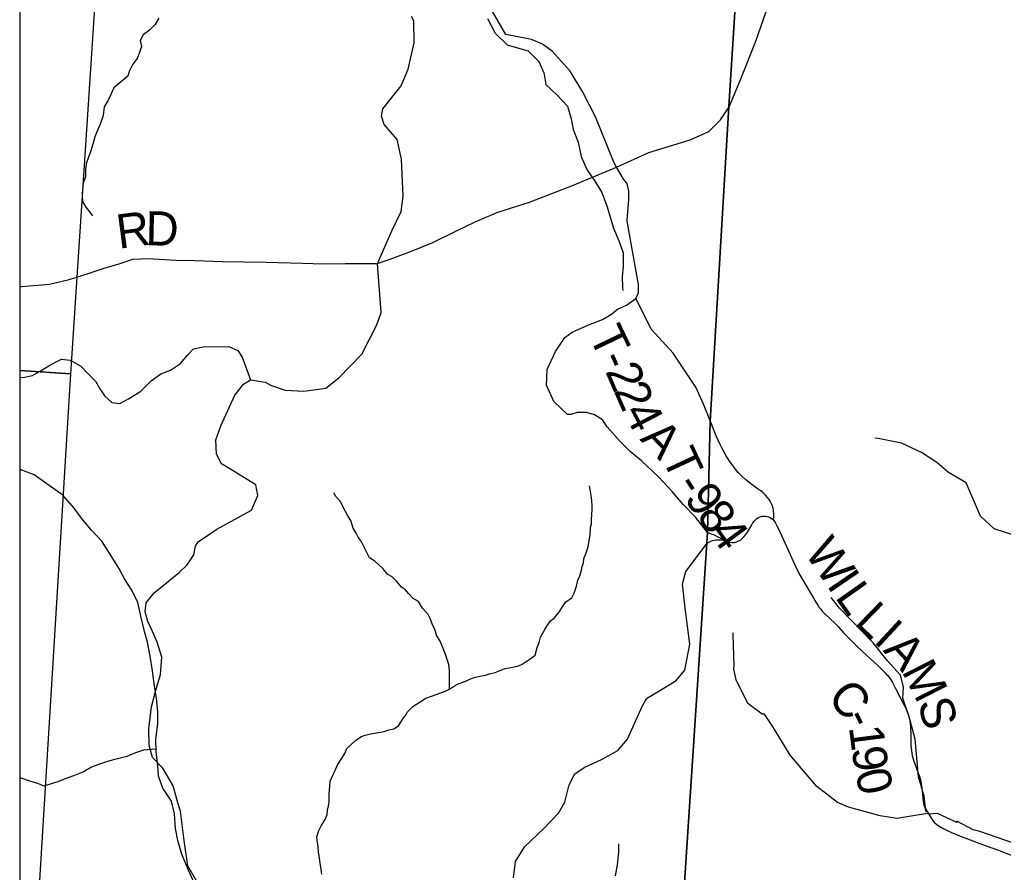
# Model space of a CAD drawing. Extents: x 396.2 to 468.4, y 232.6 to 279.1.
# Drawn here: x 413.851 to 415.485, y 265.724 to 267.141 of the extents above; entities that cross this region are included whole.
import ezdxf

# ---------------------------------------------------------------- set-up
doc = ezdxf.new("R2010")
doc.units = 0
for name, color, linetype in [('Default', 7, 'Continuous'), ('GM_X_County_Road', 7, 'Continuous'), ('GM_X_County_Road_Text', 7, 'Continuous'), ('GM_X_Minor_River', 7, 'Continuous'), ('GM_X_Township_Road', 7, 'Continuous'), ('GM_X_Township_Road_Text', 7, 'Continuous'), ('SH_Cut_Line', 7, 'Continuous'), ('TX_P_1', 7, 'Continuous')]:
    doc.layers.add(name, color=color, linetype=linetype)

msp = doc.modelspace()

# ---------------------------------------------------------------- linework, layer by layer
at = {"layer": 'Default'}
for points in [[(413.8513, 270.6726), (413.8513, 264.4868), (414.0592, 264.474), (414.3542, 264.4559), (414.8754, 264.4239), (414.9163, 265.108), (414.9927, 266.2714), (414.9935, 266.2891), (414.9982, 266.4735), (415.0293, 266.9964), (415.0582, 267.4588), (415.0934, 268.0402), (415.1765, 269.4523), (415.2459, 270.5284), (415.2492, 270.5871), (414.466, 270.6401), (414.1359, 270.6553), (413.8849, 270.6706)], [(413.8513, 267.5757), (413.8513, 266.5578), (413.936, 266.5526), (414.0029, 267.5669)], [(413.8513, 266.5578), (413.8513, 265.5215), (413.8731, 265.5201), (413.936, 266.5526)]]:
    msp.add_lwpolyline(points, close=True, dxfattribs=at)
msp.add_lwpolyline([(415.0582, 267.4588), (415.0293, 266.9964), (414.9982, 266.4735), (414.9935, 266.2891), (414.9927, 266.2714), (414.9163, 265.108), (414.8754, 264.4239), (414.8684, 264.3083), (415.3533, 264.289), (416.1109, 264.2582), (419.0235, 264.2582)], dxfattribs=at)
at = {"layer": 'GM_X_County_Road'}
for points in [[(415.0296, 266.9959), (415.0478, 267.0401), (415.0738, 267.1051), (415.0998, 267.1803), (415.1125, 267.2219), (415.1305, 267.2884), (415.1498, 267.3647), (415.1557, 267.3857), (415.1612, 267.4041), (415.1697, 267.4308), (415.1742, 267.4438)], [(414.3313, 266.5246), (414.36, 266.5288), (414.3813, 266.5457), (414.4194, 266.5849), (414.4444, 266.6338), (414.4517, 266.6543), (414.4457, 266.736), (414.4699, 266.7909), (414.4849, 266.8223), (414.4884, 266.8474), (414.4857, 266.9093), (414.478, 266.942), (414.4565, 266.9668), (414.4524, 266.9805), (414.4543, 266.9926), (414.4849, 267.0308), (414.4967, 267.0587), (414.5067, 267.1024), (414.5058, 267.1388), (414.5019, 267.1464)], [(414.4457, 266.736), (414.4692, 266.744), (414.5018, 266.756), (414.5373, 266.7706), (414.5788, 266.7909), (414.6068, 266.8044), (414.6457, 266.8209), (414.6979, 266.8375), (414.7694, 266.8652), (414.8389, 266.8944), (414.8427, 266.8961), (414.896, 266.9201), (414.9649, 266.9411), (414.9956, 266.9549), (415.0152, 266.9743), (415.0296, 266.9959)], [(413.8513, 266.6975), (413.8543, 266.6976), (413.9006, 266.7016), (413.9333, 266.7094), (413.9648, 266.7191), (413.9918, 266.728), (414.018, 266.7355), (414.0393, 266.743), (414.0647, 266.744), (414.1105, 266.7415), (414.142, 266.7409), (414.1875, 266.7388), (414.2607, 266.7377), (414.3202, 266.7362), (414.3562, 266.7353), (414.3926, 266.7359), (414.4135, 266.7357), (414.4457, 266.736)], [(414.1453, 265.7087), (414.1306, 265.7346), (414.1244, 265.7768), (414.1183, 265.8255), (414.1142, 265.8395), (414.106, 265.8677), (414.0891, 265.897), (414.0721, 265.9149), (414.0665, 265.9351), (414.0656, 265.9625), (414.0703, 265.9989), (414.0777, 266.0266), (414.085, 266.0527), (414.0875, 266.0816), (414.0796, 266.1067), (414.0703, 266.128), (414.0643, 266.1409), (414.0595, 266.1569), (414.0614, 266.1717), (414.0744, 266.1884), (414.095, 266.2053), (414.1167, 266.2227), (414.1297, 266.2348), (414.1408, 266.2514), (414.1431, 266.2659), (414.1477, 266.2731), (414.1787, 266.2941), (414.2363, 266.3259), (414.2468, 266.3503), (414.2437, 266.3681), (414.2002, 266.3945), (414.1865, 266.4028), (414.1781, 266.4187), (414.1772, 266.4426), (414.1855, 266.4662), (414.2084, 266.5172), (414.2231, 266.5351), (414.2348, 266.5424), (414.2588, 266.5387), (414.2694, 266.5331), (414.2925, 266.525), (414.3234, 266.5235), (414.3313, 266.5246)], [(414.9929, 266.2709), (414.9949, 266.2722), (414.9967, 266.2733), (414.9991, 266.2744), (415.0019, 266.2753), (415.0049, 266.276), (415.0075, 266.2764), (415.0103, 266.2766), (415.0129, 266.2766), (415.016, 266.2764), (415.0196, 266.2757), (415.0304, 266.2729), (415.0341, 266.2722), (415.0367, 266.2721), (415.0385, 266.2723), (415.0409, 266.2728), (415.0434, 266.2735), (415.0457, 266.2746), (415.0484, 266.2762), (415.0509, 266.2782), (415.0539, 266.2813), (415.0567, 266.2847), (415.0599, 266.2893), (415.0671, 266.3014), (415.0689, 266.3045), (415.0709, 266.3074), (415.0731, 266.3098), (415.0756, 266.3118), (415.0782, 266.3134), (415.0812, 266.3148), (415.0842, 266.3156), (415.087, 266.316), (415.0897, 266.3158), (415.0925, 266.3155), (415.0952, 266.3146), (415.0983, 266.3133), (415.101, 266.3115), (415.103, 266.3096), (415.105, 266.307), (415.1068, 266.304), (415.1089, 266.2998), (415.1113, 266.295), (415.1142, 266.2886), (415.1309, 266.2519), (415.1383, 266.2361), (415.1467, 266.2188), (415.1618, 266.1927), (415.1738, 266.1729), (415.1769, 266.1678), (415.1793, 266.1643), (415.1817, 266.1611), (415.1843, 266.1578), (415.1871, 266.155), (415.2059, 266.1372), (415.2084, 266.1349), (415.2112, 266.1321), (415.2136, 266.1294), (415.2203, 266.1216), (415.2432, 266.0984), (415.2643, 266.0788), (415.2752, 266.0688), (415.2823, 266.0619), (415.2889, 266.0555), (415.2917, 266.0524), (415.2936, 266.0504), (415.2955, 266.048), (415.2982, 266.0441), (415.3008, 266.0397), (415.3031, 266.0352), (415.3054, 266.0305), (415.3126, 266.0167), (415.3201, 266.002), (415.3228, 265.9965), (415.3253, 265.9905), (415.3269, 265.9866), (415.328, 265.983), (415.3289, 265.9789), (415.3297, 265.9749), (415.3302, 265.9705), (415.3306, 265.9657), (415.331, 265.9604), (415.3313, 265.9553), (415.3314, 265.9498), (415.3314, 265.9392), (415.3315, 265.9343), (415.3318, 265.9302), (415.3323, 265.9263), (415.3329, 265.9221), (415.3337, 265.9181), (415.3346, 265.9143), (415.3357, 265.9102), (415.3367, 265.907), (415.3378, 265.904), (415.3437, 265.8885), (415.345, 265.885), (415.3461, 265.8817), (415.3472, 265.878), (415.348, 265.8746), (415.3487, 265.8711), (415.3493, 265.8677), (415.3497, 265.8644), (415.3513, 265.8471), (415.3517, 265.8424), (415.3524, 265.839), (415.3532, 265.8358), (415.3543, 265.8329), (415.3559, 265.8294), (415.3654, 265.8134), (415.3679, 265.8099), (415.3708, 265.8063), (415.3738, 265.8039), (415.3765, 265.802), (415.3796, 265.8001), (415.385, 265.797), (415.3916, 265.7937), (415.3989, 265.7903), (415.4123, 265.7847), (415.4549, 265.7687), (415.4771, 265.7607), (415.4992, 265.7518)], [(414.9937, 266.2885), (414.9968, 266.2875), (415, 266.2865), (415.0033, 266.2852), (415.0061, 266.284), (415.011, 266.2816), (415.0157, 266.2791), (415.0173, 266.278), (415.0185, 266.2769), (415.0196, 266.2757)]]:
    msp.add_lwpolyline(points, dxfattribs=at)
at = {"layer": 'GM_X_Minor_River'}
for points in [[(414.0822, 267.1437), (414.0765, 267.1327), (414.0667, 267.1236), (414.0565, 267.1157), (414.0512, 267.1062), (414.0538, 267.0963), (414.0504, 267.0865), (414.0463, 267.0766), (414.0395, 267.0668), (414.0334, 267.0546), (414.0312, 267.047)], [(414.7221, 267.0531), (414.7143, 267.071), (414.6962, 267.0885), (414.6788, 267.0938), (414.6614, 267.0984), (414.6417, 267.1181), (414.6289, 267.1424)], [(414.7221, 267.0531), (414.7251, 267.0332), (414.744, 267.0157), (414.7614, 266.9974), (414.7675, 266.9761), (414.7705, 266.9586), (414.7788, 266.9373), (414.784, 266.9137), (414.7931, 266.8917), (414.8074, 266.8711), (414.818, 266.8536), (414.8271, 266.83), (414.8376, 266.7943), (414.8467, 266.7722), (414.8535, 266.7532), (414.8534, 266.7312), (414.8518, 266.7137), (414.8526, 266.6963), (414.8533, 266.6909)], [(414.0312, 267.047), (414.0075, 267.0278), (414.0026, 267.0164), (413.998, 267.0062), (413.9919, 266.996), (413.9897, 266.9816), (413.9851, 266.9672), (413.9798, 266.9558), (413.976, 266.946), (413.9729, 266.9338), (413.9695, 266.9232), (413.9657, 266.9122), (413.9619, 266.9016), (413.9608, 266.8914), (413.9604, 266.8793), (413.957, 266.8698), (413.9555, 266.8592), (413.9551, 266.8497), (413.9554, 266.8387), (413.9611, 266.8292), (413.9687, 266.8194), (413.9721, 266.8152)], [(415.5346, 266.274), (415.4698, 266.2947), (415.447, 266.3159), (415.423, 266.3713), (415.3941, 266.3886), (415.3745, 266.4051), (415.3493, 266.4215), (415.3158, 266.437), (415.2771, 266.4447), (415.2714, 266.4453)], [(414.1415, 265.7055), (414.131, 265.7284), (414.1205, 265.7543), (414.1138, 265.7771), (414.1101, 265.7968), (414.1087, 265.8212), (414.1035, 265.8424), (414.0892, 265.8638), (414.0817, 265.8836), (414.081, 265.901), (414.0781, 265.9246), (414.0774, 265.9451), (414.0806, 265.9709), (414.0806, 265.9899), (414.0785, 266.0134), (414.0755, 266.0332), (414.0718, 266.059), (414.0682, 266.0834), (414.0637, 266.1062), (414.0585, 266.1244), (414.0533, 266.1472), (414.0473, 266.1723), (414.0376, 266.1929), (414.0255, 266.2119), (414.0158, 266.2294), (414.003, 266.25), (413.9879, 266.2744), (413.9706, 266.2927), (413.9555, 266.3102), (413.9419, 266.3293), (413.9231, 266.3507), (413.9004, 266.3667), (413.8755, 266.3843), (413.852, 266.3935), (413.8513, 266.3939)], [(414.7909, 266.2522), (414.7933, 266.2582), (414.7953, 266.265), (414.797, 266.2753), (414.7986, 266.284), (414.7996, 266.2969), (414.8008, 266.303), (414.8009, 266.311), (414.8014, 266.3182), (414.802, 266.3269), (414.8021, 266.333), (414.8014, 266.3421), (414.8004, 266.3501), (414.7987, 266.3601), (414.7978, 266.3661)], [(414.5652, 266.0286), (414.5653, 266.059), (414.5639, 266.0693), (414.5606, 266.0792), (414.5585, 266.0861), (414.5548, 266.0957), (414.5497, 266.1079), (414.5438, 266.1179), (414.5409, 266.1282), (414.5376, 266.1343), (414.5328, 266.1458), (414.5299, 266.1527), (414.5202, 266.1627), (414.5135, 266.1739), (414.5048, 266.1789), (414.497, 266.1871), (414.4921, 266.1932), (414.4854, 266.1979), (414.4775, 266.2075), (414.4697, 266.2149), (414.4629, 266.2191), (414.4547, 266.2288), (414.4412, 266.2408), (414.4322, 266.2466), (414.4256, 266.2597), (414.4182, 266.2742), (414.4133, 266.2811), (414.4104, 266.2876), (414.4052, 266.2961), (414.4012, 266.3087), (414.3964, 266.3164), (414.3924, 266.3237), (414.389, 266.3298), (414.3843, 266.3402), (414.3764, 266.3486), (414.3728, 266.3544)], [(414.3533, 265.7207), (414.3523, 265.7291), (414.3506, 265.7386), (414.3492, 265.7481), (414.3478, 265.7573), (414.3468, 265.7672), (414.3454, 265.7763), (414.3448, 265.7832), (414.3484, 265.7934), (414.3523, 265.8013), (414.3585, 265.8115), (414.3621, 265.8198), (414.3626, 265.8274), (414.3642, 265.8342), (414.3654, 265.8407), (414.3652, 265.8471), (414.3653, 265.854), (414.3662, 265.8677), (414.3671, 265.8753), (414.3722, 265.8866), (414.3754, 265.8934), (414.379, 265.9028), (414.3863, 265.9138), (414.3914, 265.9217), (414.3946, 265.9296), (414.4096, 265.9438), (414.4188, 265.9498), (414.4253, 265.952), (414.4341, 265.9541), (414.444, 265.9559), (414.4569, 265.9579), (414.4642, 265.9605), (414.4726, 265.9623), (414.4806, 265.9675), (414.4869, 265.978), (414.4919, 265.9848), (414.4954, 265.9908), (414.5043, 265.9994), (414.5166, 266.0072), (414.5258, 266.0136), (414.5354, 266.0165), (414.5445, 266.0201), (414.5579, 266.0249), (414.5652, 266.0286), (414.5717, 266.0326), (414.5794, 266.0371), (414.5889, 266.0407), (414.6015, 266.0459), (414.6084, 266.0484), (414.6157, 266.0502), (414.6248, 266.0516), (414.6317, 266.0538), (414.6408, 266.0563), (414.6492, 266.0596), (414.6573, 266.0625), (414.6645, 266.0639), (414.6725, 266.0653), (414.6797, 266.0671), (414.6859, 266.0697), (414.7008, 266.0801), (414.7074, 266.0846), (414.711, 266.0974), (414.7142, 266.1061), (414.7162, 266.1149), (414.7232, 266.1262), (414.7267, 266.133), (414.733, 266.142), (414.7391, 266.1465), (414.7465, 266.1555), (414.7542, 266.1668), (414.7585, 266.1735), (414.7681, 266.1802), (414.7724, 266.1878), (414.776, 266.1995), (414.7785, 266.2094), (414.7816, 266.2169), (414.7844, 266.226), (414.7853, 266.2321), (414.7877, 266.2381), (414.7885, 266.2457), (414.7909, 266.2522)], [(415.3571, 265.8239), (415.356, 265.826), (415.3537, 265.8507), (415.3441, 265.8829), (415.3384, 265.945), (415.3286, 265.9825), (415.3178, 266.0136), (415.3191, 266.0325), (415.3144, 266.0517), (415.2925, 266.0755), (415.2688, 266.1052), (415.2127, 266.1631), (415.1993, 266.1807)], [(415.5036, 265.7721), (415.4457, 265.7917), (415.4348, 265.7944), (415.4076, 265.8091), (415.4076, 265.8069), (415.3758, 265.8216), (415.3614, 265.8208), (415.3588, 265.8216), (415.3081, 265.8135), (415.2802, 265.818), (415.2276, 265.8323), (415.2098, 265.8402), (415.175, 265.8664), (415.1307, 265.9187), (415.1027, 265.9654), (415.0883, 265.9866), (415.0842, 265.987), (415.0653, 266.0014), (415.0607, 266.0044), (415.041, 266.0439), (415.0376, 266.0622), (415.038, 266.0671), (415.0361, 266.1184), (415.036, 266.1222)], [(414.078, 265.9284), (414.0567, 265.9269), (414.0435, 265.9228), (414.0294, 265.9164), (414.0162, 265.913), (414.0048, 265.9103), (413.9939, 265.907), (413.9825, 265.9032), (413.9708, 265.8986), (413.9575, 265.8911), (413.9408, 265.8843), (413.9268, 265.8794), (413.9147, 265.8745), (413.9034, 265.8711), (413.8912, 265.8673), (413.8814, 265.8715), (413.8682, 265.8753), (413.8538, 265.8803), (413.8513, 265.8815)], [(414.8408, 265.718), (414.8439, 265.7362), (414.8462, 265.7582), (414.8463, 265.7711)]]:
    msp.add_lwpolyline(points, dxfattribs=at)
at = {"layer": 'GM_X_Township_Road'}
for points in [[(414.8616, 266.822), (414.863, 266.8413), (414.8629, 266.8565), (414.8605, 266.8683), (414.8537, 266.877), (414.8427, 266.8961), (414.838, 266.9043), (414.8076, 266.9797), (414.7865, 267.0203), (414.7654, 267.0555), (414.7361, 267.0878), (414.7198, 267.1002), (414.7012, 267.108), (414.6587, 267.1162), (414.6154, 267.1914), (414.6055, 267.2085), (414.5891, 267.219), (414.5678, 267.2473), (414.5399, 267.2772), (414.5242, 267.3108), (414.5082, 267.3244), (414.498, 267.3281)], [(414.8748, 266.6777), (414.8793, 266.6872), (414.8792, 266.7009), (414.8605, 266.806), (414.8616, 266.822)], [(414.9929, 266.2709), (414.9937, 266.2885), (414.9737, 266.3142), (414.9535, 266.3351), (414.9348, 266.3566), (414.9127, 266.3805), (414.8841, 266.4077), (414.8654, 266.4231), (414.8486, 266.4402), (414.8272, 266.4644), (414.8192, 266.4761), (414.8059, 266.484), (414.7925, 266.4881), (414.7774, 266.4881), (414.7664, 266.485), (414.761, 266.4846), (414.7385, 266.5065), (414.7262, 266.5334), (414.7273, 266.5596), (414.7412, 266.5897), (414.7566, 266.6125), (414.7687, 266.6217), (414.7949, 266.6332), (414.8191, 266.6429), (414.8343, 266.6513), (414.8441, 266.6597), (414.8589, 266.6666), (414.8748, 266.6777)], [(414.9984, 266.473), (414.9871, 266.502), (414.9745, 266.5305), (414.9367, 266.5865), (414.9005, 266.6262), (414.8748, 266.6777)], [(413.8513, 266.5469), (413.8565, 266.5465), (413.8725, 266.5498), (413.8869, 266.5577), (413.8999, 266.5656), (413.912, 266.5724), (413.9208, 266.5769), (413.9352, 266.5749), (413.9529, 266.565), (413.9646, 266.5527), (413.9774, 266.5401), (413.9842, 266.5272), (413.9925, 266.515), (414.0045, 266.5047), (414.0174, 266.5031), (414.0323, 266.5106), (414.0524, 266.5238), (414.0696, 266.5408), (414.0856, 266.5525), (414.1019, 266.5585), (414.1183, 266.5694), (414.1305, 266.5842), (414.14, 266.594), (414.156, 266.5975), (414.1989, 266.5977), (414.2137, 266.5913), (414.2206, 266.58), (414.2348, 266.5424)], [(415.103, 266.3096), (415.1037, 266.3149), (415.1038, 266.3179), (415.1037, 266.3209), (415.1035, 266.3237), (415.1031, 266.3265), (415.1026, 266.3288), (415.102, 266.3312), (415.1012, 266.3339), (415.1001, 266.3366), (415.099, 266.3386), (415.0979, 266.3406), (415.096, 266.3434), (415.0933, 266.347), (415.0902, 266.3507), (415.0879, 266.353), (415.0859, 266.3548), (415.0822, 266.3577), (415.0785, 266.3604), (415.0631, 266.3718), (415.0597, 266.3746), (415.0569, 266.377), (415.0505, 266.3826), (415.0448, 266.3884), (415.0399, 266.394), (415.035, 266.4005), (415.0292, 266.4088), (415.0248, 266.4162), (415.0207, 266.4232), (415.0173, 266.4296), (415.0139, 266.4362), (415.0106, 266.443), (415.0079, 266.4496), (414.9984, 266.473)], [(414.6714, 265.715), (414.6747, 265.7419), (414.6901, 265.7671), (414.7215, 265.7961), (414.7461, 265.8224), (414.7566, 265.8407), (414.7637, 265.8696), (414.7731, 265.8879), (414.789, 265.8982), (414.8185, 265.912), (414.845, 265.9266), (414.8609, 265.9453), (414.8767, 265.9811), (414.8864, 266.002), (414.8925, 266.0131), (414.9091, 266.0226), (414.9409, 266.0422), (414.956, 266.0597), (414.9642, 266.103), (414.9567, 266.163), (414.9523, 266.2036), (414.9579, 266.2238), (414.9929, 266.2709)]]:
    msp.add_lwpolyline(points, dxfattribs=at)
at = {"layer": 'SH_Cut_Line'}
msp.add_lwpolyline([(413.8513, 270.6726), (413.8513, 264.2582), (416.1109, 264.2582), (415.3533, 264.289), (414.8684, 264.3083), (414.8754, 264.4239), (414.9163, 265.108), (414.9927, 266.2714), (414.9935, 266.2891), (414.9982, 266.4735), (415.0293, 266.9964), (415.0582, 267.4588), (415.0934, 268.0402), (415.1765, 269.4523), (415.2459, 270.5284), (415.2492, 270.5871), (414.466, 270.6401), (414.1359, 270.6553), (413.8849, 270.6706)], close=True, dxfattribs=at)
msp.add_lwpolyline([(415.0582, 267.4588), (415.0293, 266.9964), (414.9982, 266.4735), (414.9935, 266.2891), (414.9927, 266.2714), (414.9163, 265.108), (414.8754, 264.4239), (414.8684, 264.3083), (415.3533, 264.289), (416.1109, 264.2582), (419.0235, 264.2582)], dxfattribs=at)
at = {"layer": 'TX_P_1'}
msp.add_line((413.8513, 277.8582), (413.8513, 264.2582), dxfattribs=at)

# ---------------------------------------------------------------- texts
at = {"layer": 'GM_X_County_Road_Text'}
for s, rotation, p in [('R', 7.5389, (414.016, 266.7601)), ('D', 358.7413, (414.06, 266.7661)), ('W', 304.3005, (415.1535, 266.2557)), ('I', 304.3377, (415.1906, 266.2013)), ('L', 305.2084, (415.2043, 266.1813)), ('L', 315.8278, (415.2363, 266.1378)), ('I', 317.2231, (415.2679, 266.1071)), ('A', 312.1448, (415.284, 266.0922)), ('M', 297.0241, (415.3154, 266.0584)), ('C', 310.959, (415.1909, 266.0136)), ('S', 285.4925, (415.3423, 266.0063)), ('-', 296.6733, (415.2194, 265.9815)), ('1', 277.2686, (415.2284, 265.9655)), ('9', 277.7801, (415.2329, 265.9302)), ('0', 282.8111, (415.2386, 265.8901))]:
    msp.add_text(s, height=0.0568, rotation=rotation, dxfattribs=at).set_placement(p)
at = {"layer": 'GM_X_Township_Road_Text'}
for s, rotation, p in [('T', 295.6441, (414.7957, 266.6158)), ('-', 294.0386, (414.8139, 266.5779)), ('2', 293.5102, (414.8233, 266.5567)), ('2', 293.6835, (414.8374, 266.5245)), ('4', 297.638, (414.8533, 266.4886)), ('A', 314.2476, (414.88, 266.443)), ('T', 294.9501, (414.9171, 266.4132)), ('-', 302.89, (414.9392, 266.3672)), ('9', 305.7332, (414.9536, 266.3451)), ('8', 306.1746, (414.9743, 266.3163)), ('4', 306.2464, (414.995, 266.2879))]:
    msp.add_text(s, height=0.0568, rotation=rotation, dxfattribs=at).set_placement(p)

doc.saveas('drawing.dxf')
